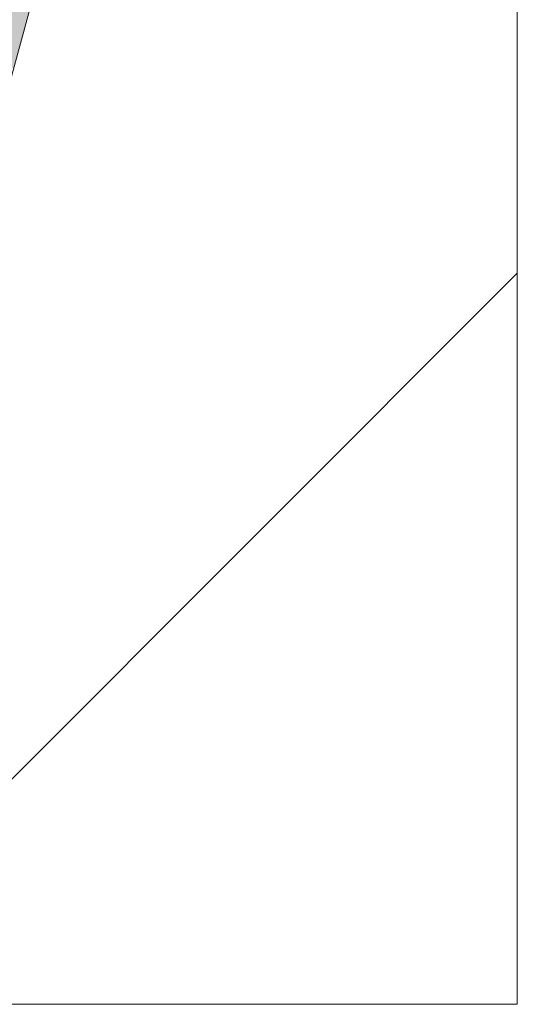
# Model space of a CAD drawing. Extents: x -620 to 3480, y 62 to 1107.
# Tile 260 of 289: x 251.851 to 252.698, y 772.101 to 773.776. Entities that reach past the tile are written whole.
import ezdxf

# ---------------------------------------------------------------- set-up
doc = ezdxf.new("R2010")
doc.units = 0
doc.layers.get('0').update_dxf_attribs({"lineweight": 35})
doc.layers.add('E_Detail_Linie_Text_Bem', color=7, linetype='Continuous', lineweight=13)
for name, color, linetype, lineweight, true_color in [('E_Detail_Wandschraffur', 7, 'Continuous', 5, 0xc0c0c0), ('E_Leerrohr 25-A06G9GVN8I', 7, 'Continuous', 9, 0xff8000), ('E_Leerrohr 25-Shading', 7, 'Continuous', 9, 0xff8000)]:
    doc.layers.add(name, color=color, linetype=linetype, lineweight=lineweight, true_color=true_color)

# ---------------------------------------------------------------- blocks, each defined once
blk = doc.blocks.new('Shading-A06G9GDP8I', base_point=(250.5309, 772.3447))
at = {"layer": 'E_Leerrohr 25-Shading', "color": 31, "true_color": 0xfabd7f}
blk.add_solid([(251.8905, 774.0148), (251.8039, 774.0323), (251.8035, 773.6964), (251.7704, 773.8911)], dxfattribs=at)
at = {"layer": 'E_Leerrohr 25-Shading', "color": 43, "true_color": 0xd7ab7f}
blk.add_solid([(251.8406, 773.6934), (251.9264, 774.0076), (251.8035, 773.6964), (251.8905, 774.0148)], dxfattribs=at)
blk = doc.blocks.new('Referenz-A06G9GVT8I')
at = {"layer": 'E_Detail_Linie_Text_Bem', "linetype": 'Continuous', "ltscale": 0.13}
for p, q in [((252.6981, 812.1011), (252.6981, 772.1011)), ((252.6981, 772.1011), (250.1981, 772.1011))]:
    blk.add_line(p, q, dxfattribs=at)
at = {"layer": 'E_Detail_Wandschraffur', "linetype": 'ByBlock', "ltscale": 0.13}
blk.add_line((251.4545, 772.1011), (252.6981, 773.3447), dxfattribs=at)
at = {"layer": 'E_Leerrohr 25-A06G9GVN8I', "linetype": 'Continuous', "ltscale": 0.13}
blk.add_line((251.9264, 774.0076), (251.7721, 773.4428), dxfattribs=at)

msp = doc.modelspace()

# ---------------------------------------------------------------- block references
at = {"color": 8, "lineweight": 25, "ltscale": 0.25, "true_color": 0x808080}
msp.add_blockref('Referenz-A06G9GVT8I', (0, 0), dxfattribs=at)
msp.add_blockref('Shading-A06G9GDP8I', (250.5309, 772.3447))

doc.saveas('drawing.dxf')
